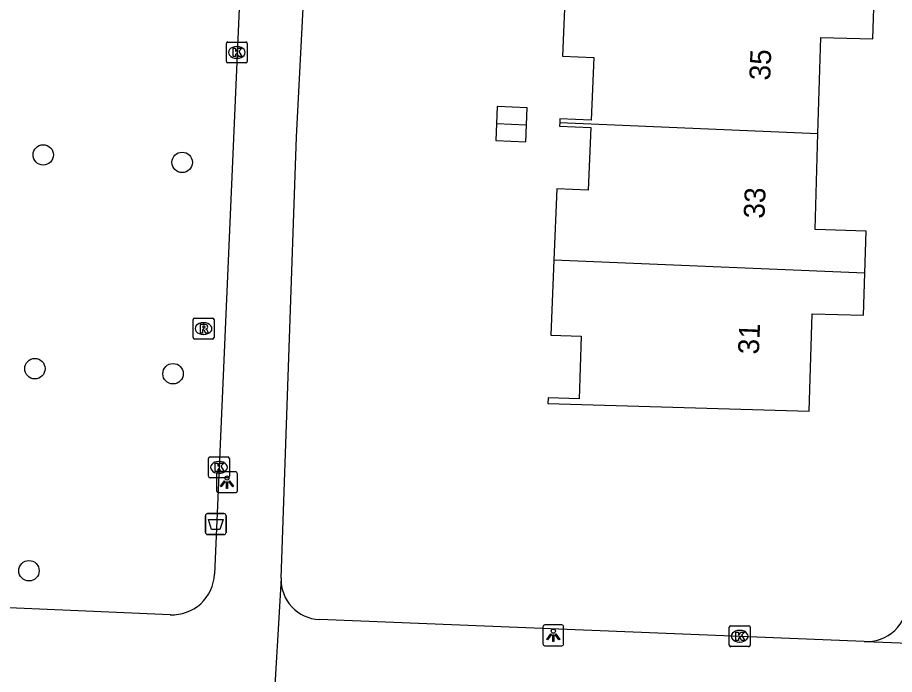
# Model space of a CAD drawing. Extents: x 160787 to 161428, y 386828 to 387483.
# Drawn here: x 161138.66 to 161180.65, y 386958.22 to 386989.67 of the extents above; entities that cross this region are included whole.
import ezdxf

# ---------------------------------------------------------------- set-up
doc = ezdxf.new("R2010")
doc.units = 0
for name, color, linetype in [('IMGEO_Afvalbak', 7, 'Continuous'), ('IMGEO_Boom', 7, 'Continuous'), ('IMGEO_Kolk', 7, 'Continuous'), ('IMGEO_Lichtpunt', 7, 'Continuous'), ('IMGEO_Pand', 7, 'Continuous'), ('IMGEO_Pand_nummerreeks', 7, 'Continuous'), ('IMGEO_Rioolput', 7, 'Continuous'), ('IMGEO_Voetpad_open', 7, 'Continuous')]:
    doc.layers.add(name, color=color, linetype=linetype)

msp = doc.modelspace()

# ---------------------------------------------------------------- linework, layer by layer
at = {"layer": 'IMGEO_Afvalbak'}
for p, q in [((161147.655, 386965.021), (161147.655, 386965.821)), ((161147.655, 386965.821), (161147.655, 386965.021)), ((161147.755, 386965.921), (161148.545, 386965.921)), ((161148.545, 386965.921), (161147.755, 386965.921)), ((161148.645, 386965.821), (161148.645, 386965.021)), ((161148.645, 386965.021), (161148.645, 386965.821)), ((161148.545, 386964.921), (161147.755, 386964.921)), ((161147.755, 386964.921), (161148.545, 386964.921))]:
    msp.add_line(p, q, dxfattribs=at)
msp.add_lwpolyline([(161147.798, 386965.635), (161148.502, 386965.635), (161148.353, 386965.165), (161147.947, 386965.165), (161147.798, 386965.635)], dxfattribs=at)
for centre, start, end in [((161147.755, 386965.821), 90, 180), ((161147.755, 386965.821), 90, 180), ((161148.545, 386965.821), 0, 90), ((161148.545, 386965.821), 360, 90), ((161147.755, 386965.021), 180, 270), ((161147.755, 386965.021), 180, 270), ((161148.545, 386965.021), 270, 0), ((161148.545, 386965.021), 270, 0)]:
    msp.add_arc(centre, 0.1, start, end, dxfattribs=at)
at = {"layer": 'IMGEO_Boom'}
for centre in [(161139.89, 386983.095), (161146.542, 386982.738), (161139.491, 386972.861), (161146.105, 386972.619), (161139.207, 386963.186)]:
    msp.add_circle(centre, 0.489, dxfattribs=at)
at = {"layer": 'IMGEO_Kolk'}
for p, q in [((161148.659, 386987.575), (161148.659, 386988.427)), ((161148.734, 386988.501), (161149.586, 386988.501)), ((161149.66, 386988.427), (161149.66, 386987.575)), ((161149.147, 386988.281), (161149.172, 386988.281)), ((161149.586, 386987.501), (161148.734, 386987.501)), ((161149.17, 386987.721), (161149.145, 386987.721)), ((161147.879, 386968.636), (161148.731, 386968.636)), ((161147.804, 386967.71), (161147.804, 386968.562)), ((161148.292, 386968.416), (161148.317, 386968.416)), ((161148.805, 386968.562), (161148.805, 386967.71)), ((161148.315, 386967.856), (161148.29, 386967.856)), ((161148.731, 386967.636), (161147.879, 386967.636)), ((161172.738, 386959.625), (161172.738, 386960.477)), ((161172.813, 386960.551), (161173.665, 386960.551)), ((161173.226, 386960.331), (161173.251, 386960.331)), ((161173.739, 386960.477), (161173.739, 386959.625)), ((161173.249, 386959.771), (161173.224, 386959.771)), ((161173.665, 386959.551), (161172.813, 386959.551))]:
    msp.add_line(p, q, dxfattribs=at)
for points in [[(161148.659, 386987.575), (161148.659, 386988.427)], [(161148.734, 386988.501), (161149.586, 386988.501)], [(161149.66, 386988.427), (161149.66, 386987.575)], [(161148.98, 386988.201), (161149.103, 386988.201), (161149.103, 386988.05), (161149.233, 386988.201), (161149.397, 386988.201), (161149.251, 386988.05), (161149.404, 386987.801), (161149.252, 386987.801), (161149.167, 386987.965), (161149.103, 386987.898), (161149.103, 386987.801), (161148.98, 386987.801), (161148.98, 386988.201)], [(161149.586, 386987.501), (161148.734, 386987.501)], [(161147.879, 386968.636), (161148.731, 386968.636)], [(161147.804, 386967.71), (161147.804, 386968.562)], [(161148.125, 386968.336), (161148.248, 386968.336), (161148.248, 386968.185), (161148.378, 386968.336), (161148.542, 386968.336), (161148.396, 386968.185), (161148.549, 386967.936), (161148.397, 386967.936), (161148.312, 386968.1), (161148.248, 386968.033), (161148.248, 386967.936), (161148.125, 386967.936), (161148.125, 386968.336)], [(161148.805, 386968.562), (161148.805, 386967.71)], [(161148.731, 386967.636), (161147.879, 386967.636)], [(161172.738, 386959.625), (161172.738, 386960.477)], [(161172.813, 386960.551), (161173.665, 386960.551)], [(161173.059, 386960.251), (161173.182, 386960.251), (161173.182, 386960.1), (161173.312, 386960.251), (161173.476, 386960.251), (161173.33, 386960.1), (161173.483, 386959.851), (161173.331, 386959.851), (161173.246, 386960.015), (161173.182, 386959.948), (161173.182, 386959.851), (161173.059, 386959.851), (161173.059, 386960.251)], [(161173.739, 386960.477), (161173.739, 386959.625)], [(161173.665, 386959.551), (161172.813, 386959.551)]]:
    msp.add_lwpolyline(points, dxfattribs=at)
for centre, start, end in [((161148.736, 386988.425), 91.552, 178.448), ((161148.736, 386988.425), 91.552, 178.448), ((161149.584, 386988.425), 1.552, 88.448), ((161149.584, 386988.425), 1.552, 88.448), ((161148.736, 386987.577), 181.552, 268.448), ((161148.736, 386987.577), 181.552, 268.448), ((161149.584, 386987.577), 271.552, 358.448), ((161149.584, 386987.577), 271.552, 358.448), ((161147.881, 386968.56), 91.552, 178.448), ((161147.881, 386968.56), 91.552, 178.448), ((161148.729, 386968.56), 1.552, 88.448), ((161148.729, 386968.56), 1.552, 88.448), ((161147.881, 386967.712), 181.552, 268.448), ((161147.881, 386967.712), 181.552, 268.448), ((161148.729, 386967.712), 271.552, 358.448), ((161148.729, 386967.712), 271.552, 358.448), ((161172.815, 386960.475), 91.552, 178.448), ((161172.815, 386960.475), 91.552, 178.448), ((161173.663, 386960.475), 1.552, 88.448), ((161173.663, 386960.475), 1.552, 88.448), ((161172.815, 386959.627), 181.552, 268.448), ((161172.815, 386959.627), 181.552, 268.448), ((161173.663, 386959.627), 271.552, 358.448), ((161173.663, 386959.627), 271.552, 358.448)]:
    msp.add_arc(centre, 0.0765, start, end, dxfattribs=at)
for centre, major_axis, ratio, start_param, end_param in [((161149.146, 386988.001), (-0.387, 0.002), 0.722429, 4.712389, 7.853982), ((161149.171, 386988.001), (-0.39, 0.002), 0.717154, 1.570796, 4.712389), ((161148.291, 386968.136), (-0.387, 0.002), 0.722429, 4.712389, 7.853982), ((161148.316, 386968.136), (-0.39, 0.002), 0.717154, 1.570796, 4.712389), ((161173.225, 386960.051), (-0.387, 0.002), 0.722429, 4.712389, 7.853982), ((161173.25, 386960.051), (-0.39, 0.002), 0.717154, 1.570796, 4.712389)]:
    msp.add_ellipse(centre, major_axis=major_axis, ratio=ratio, start_param=start_param, end_param=end_param, dxfattribs=at)
at = {"layer": 'IMGEO_Lichtpunt'}
for p, q in [((161148.189, 386967.828), (161148.189, 386967.021)), ((161148.189, 386967.828), (161148.189, 386967.021)), ((161149.091, 386967.923), (161148.283, 386967.923)), ((161149.091, 386967.923), (161148.283, 386967.923)), ((161149.185, 386967.021), (161149.185, 386967.828)), ((161149.185, 386967.021), (161149.185, 386967.828)), ((161148.283, 386966.927), (161149.091, 386966.927)), ((161148.283, 386966.927), (161149.091, 386966.927)), ((161163.814, 386960.498), (161163.814, 386959.691)), ((161163.814, 386960.498), (161163.814, 386959.691)), ((161164.716, 386960.593), (161163.908, 386960.593)), ((161164.716, 386960.593), (161163.908, 386960.593)), ((161164.81, 386959.691), (161164.81, 386960.498)), ((161164.81, 386959.691), (161164.81, 386960.498)), ((161163.908, 386959.597), (161164.716, 386959.597)), ((161163.908, 386959.597), (161164.716, 386959.597))]:
    msp.add_line(p, q, dxfattribs=at)
for points in [[(161148.563, 386967.492), (161148.602, 386967.464), (161148.414, 386967.202), (161148.376, 386967.229), (161148.563, 386967.492)], [(161148.665, 386967.444), (161148.712, 386967.444), (161148.712, 386967.122), (161148.665, 386967.122), (161148.665, 386967.444)], [(161148.775, 386967.464), (161148.813, 386967.491), (161149, 386967.229), (161148.961, 386967.201), (161148.775, 386967.464)], [(161164.188, 386960.162), (161164.227, 386960.134), (161164.039, 386959.872), (161164.001, 386959.899), (161164.188, 386960.162)], [(161164.29, 386960.114), (161164.337, 386960.114), (161164.337, 386959.792), (161164.29, 386959.792), (161164.29, 386960.114)], [(161164.4, 386960.134), (161164.438, 386960.161), (161164.625, 386959.899), (161164.586, 386959.871), (161164.4, 386960.134)]]:
    msp.add_lwpolyline(points, dxfattribs=at)
for centre in [(161148.688, 386967.626), (161164.313, 386960.296)]:
    msp.add_circle(centre, 0.0994, dxfattribs=at)
for centre, start, end in [((161148.283, 386967.828), 90, 180), ((161148.283, 386967.828), 90, 180), ((161149.091, 386967.828), 0, 90), ((161149.091, 386967.828), 0, 90), ((161148.283, 386967.021), 180, 270), ((161148.283, 386967.021), 180, 270), ((161149.091, 386967.021), 270, 0), ((161149.091, 386967.021), 270, 360), ((161163.908, 386960.498), 90, 180), ((161163.908, 386960.498), 90, 180), ((161164.716, 386960.498), 0, 90), ((161164.716, 386960.498), 0, 90), ((161163.908, 386959.691), 180, 270), ((161163.908, 386959.691), 180, 270), ((161164.716, 386959.691), 270, 0), ((161164.716, 386959.691), 270, 360)]:
    msp.add_arc(centre, 0.0946, start, end, dxfattribs=at)
at = {"layer": 'IMGEO_Pand'}
for points in [[(161164.905, 386991.262), (161164.759, 386987.821), (161166.258, 386987.758), (161166.13, 386984.76), (161164.632, 386984.824), (161164.624, 386984.644)], [(161176.984, 386984.12), (161177.117, 386988.72), (161179.619, 386988.647), (161179.677, 386990.635)], [(161163.025, 386984.54), (161163.06, 386985.35), (161161.627, 386985.411), (161161.592, 386984.6)], [(161161.592, 386984.6), (161161.558, 386983.785), (161162.991, 386983.724), (161163.025, 386984.54)], [(161161.592, 386984.6), (161163.025, 386984.54)], [(161164.624, 386984.644), (161164.616, 386984.464), (161166.115, 386984.401), (161165.988, 386981.403), (161164.489, 386981.467), (161164.344, 386978.061)], [(161164.624, 386984.644), (161176.984, 386984.12)], [(161179.233, 386977.43), (161179.292, 386979.447), (161176.85, 386979.518), (161176.984, 386984.12)], [(161164.344, 386978.061), (161164.192, 386974.464), (161165.647, 386974.422), (161165.56, 386971.423), (161164.064, 386971.467), (161164.053, 386971.197), (161176.568, 386970.833), (161176.703, 386975.489), (161179.175, 386975.417), (161179.233, 386977.43)], [(161179.233, 386977.43), (161164.344, 386978.061)]]:
    msp.add_lwpolyline(points, dxfattribs=at)
at = {"layer": 'IMGEO_Rioolput'}
for p, q in [((161147.068, 386974.355), (161147.068, 386975.207)), ((161147.143, 386975.281), (161147.995, 386975.281)), ((161147.556, 386975.061), (161147.581, 386975.061)), ((161148.069, 386975.207), (161148.069, 386974.355)), ((161147.579, 386974.501), (161147.554, 386974.501)), ((161147.995, 386974.281), (161147.143, 386974.281))]:
    msp.add_line(p, q, dxfattribs=at)
for points in [[(161147.068, 386974.355), (161147.068, 386975.207)], [(161147.143, 386975.281), (161147.995, 386975.281)], [(161147.657, 386974.979), (161147.405, 386974.981), (161147.405, 386974.581)], [(161147.583, 386974.9), (161147.529, 386974.9), (161147.529, 386974.819)], [(161148.069, 386975.207), (161148.069, 386974.355)], [(161147.405, 386974.581), (161147.529, 386974.581), (161147.529, 386974.743), (161147.54, 386974.743)], [(161147.529, 386974.819), (161147.581, 386974.819)], [(161147.587, 386974.714), (161147.658, 386974.581), (161147.798, 386974.581), (161147.733, 386974.707)], [(161147.995, 386974.281), (161147.143, 386974.281)]]:
    msp.add_lwpolyline(points, dxfattribs=at)
for centre, radius, start, end in [((161147.145, 386975.205), 0.0765, 91.552, 178.448), ((161147.145, 386975.205), 0.0765, 91.552, 178.448), ((161147.589, 386974.804), 0.0964, 77.0061, 93.1865), ((161147.603, 386974.861), 0.0378, 276.6634, 79.6772), ((161147.656, 386974.869), 0.109, 350.3612, 89.416), ((161147.993, 386975.205), 0.0765, 1.552, 88.448), ((161147.993, 386975.205), 0.0765, 1.552, 88.448), ((161147.539, 386974.69), 0.0533, 26.0293, 88.6989), ((161147.565, 386975.008), 0.19, 274.7715, 282.9687), ((161147.654, 386974.869), 0.112, 277.5842, 350.9817), ((161147.638, 386974.654), 0.108, 29.5134, 73.7905), ((161147.145, 386974.357), 0.0765, 181.552, 268.448), ((161147.145, 386974.357), 0.0765, 181.552, 268.448), ((161147.993, 386974.357), 0.0765, 271.552, 358.448), ((161147.993, 386974.357), 0.0765, 271.552, 358.448)]:
    msp.add_arc(centre, radius, start, end, dxfattribs=at)
for centre, major_axis, ratio, start_param, end_param in [((161147.555, 386974.781), (-0.387, 0.002), 0.722429, 4.712389, 7.853982), ((161147.58, 386974.781), (-0.39, 0.002), 0.717154, 1.570796, 4.712389)]:
    msp.add_ellipse(centre, major_axis=major_axis, ratio=ratio, start_param=start_param, end_param=end_param, dxfattribs=at)
at = {"layer": 'IMGEO_Voetpad_open'}
for points in [[(161152.41, 387068.67), (161149.703, 387000), (161148.087, 386963.017)], [(161151.281, 386962.824), (161152.022, 386983.963), (161152.845, 387000), (161155.234, 387064.503)], [(161151.281, 386962.824), (161150.89, 386956.058), (161150.892, 386956.01)], [(161145.968, 386961.082), (161124.256, 386962.014)], [(161179.198, 386959.791), (161153.117, 386960.849)], [(161186.392, 386959.511), (161186.358, 386959.509), (161179.257, 386959.782), (161179.198, 386959.791)]]:
    msp.add_lwpolyline(points, dxfattribs=at)
for centre, radius, start, end in [((161146.065, 386963.103), 2.023, 267.2384, 357.5642), ((161153.19, 386962.757), 1.91, 178.0032, 267.8191), ((161179.287, 386961.807), 2.018, 267.4671, 358.3324)]:
    msp.add_arc(centre, radius, start, end, dxfattribs=at)

# ---------------------------------------------------------------- texts
at = {"layer": 'IMGEO_Pand_nummerreeks'}
for s, p in [('35', (161174.696, 386986.647)), ('33', (161174.424, 386980.032)), ('31', (161174.156, 386973.531))]:
    msp.add_text(s, height=1, rotation=87.6454, dxfattribs=at).set_placement(p)

doc.saveas('drawing.dxf')
